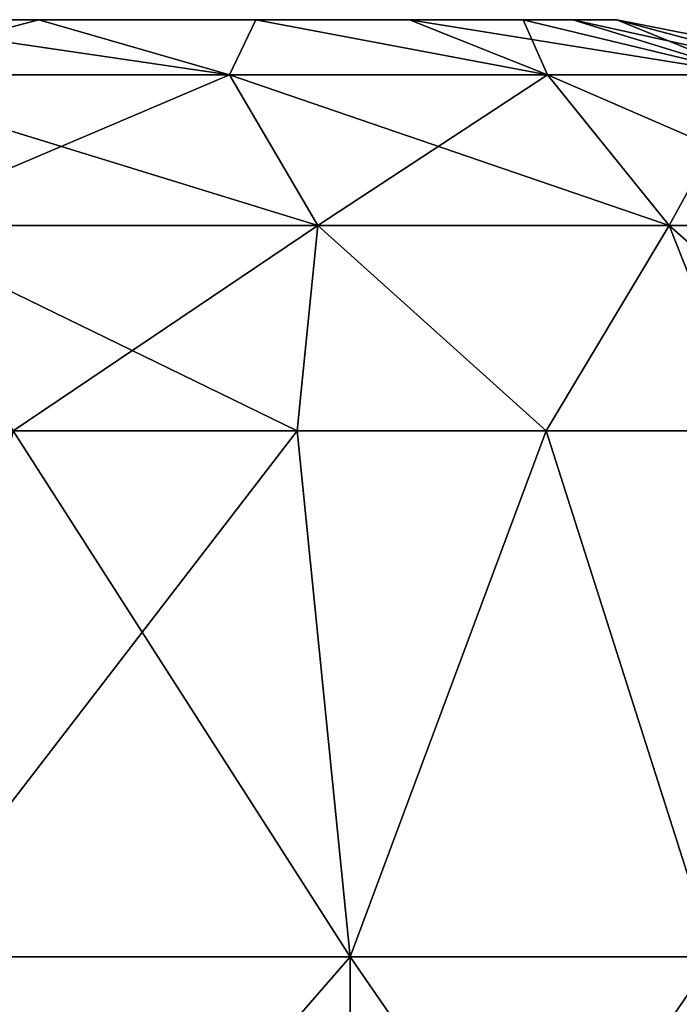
# Model space of a CAD drawing. Header units: inches. Extents: x -4.75 to 4.5, y 0 to 1.88.
# Tile 461 of 462: x 4.34 to 4.45, y 1.73 to 1.88. Entities that reach past the tile are written whole.
import ezdxf

# ---------------------------------------------------------------- set-up
doc = ezdxf.new("R2010")
doc.units = ezdxf.units.IN
doc.header["$LTSCALE"] = 101.851852
doc.header["$MEASUREMENT"] = 0
for name, color, linetype in [('34', 7, 'CONTINUOUS'), ('36', 7, 'CONTINUOUS'), ('37', 7, 'CONTINUOUS'), ('41', 7, 'CONTINUOUS'), ('42', 7, 'CONTINUOUS'), ('43', 7, 'CONTINUOUS')]:
    doc.layers.add(name, color=color, linetype=linetype)

msp = doc.modelspace()

# ---------------------------------------------------------------- linework, layer by layer
at = {"layer": '34', "color": 13, "linetype": 'Continuous', "true_color": 0xd67263}
for points in [[(4.2658, 1.875, -1.10507), (4.2658, 1.875, -1.02613), (4.34588, 1.875, -1.07614), (4.2658, 1.875, -1.10507)], [(4.2658, 1.875, -1.10507), (4.34588, 1.875, -1.07614), (4.34781, 1.875, -1.15884), (4.2658, 1.875, -1.10507)], [(4.2658, 1.875, -1.10507), (4.34781, 1.875, -1.15884), (4.31973, 1.875, -1.17328), (4.2658, 1.875, -1.10507)], [(4.2658, 1.875, -1.02613), (4.2658, 1.875, -0.9472), (4.34588, 1.875, -0.99642), (4.2658, 1.875, -1.02613)], [(4.2658, 1.875, -1.02613), (4.34588, 1.875, -0.99642), (4.34588, 1.875, -1.07614), (4.2658, 1.875, -1.02613)], [(4.2658, 1.875, -0.9472), (4.2658, 1.875, -0.86827), (4.34588, 1.875, -0.91671), (4.2658, 1.875, -0.9472)], [(4.2658, 1.875, -0.9472), (4.34588, 1.875, -0.91671), (4.34588, 1.875, -0.99642), (4.2658, 1.875, -0.9472)], [(4.2658, 1.875, -0.86827), (4.2658, 1.875, -0.78933), (4.34588, 1.875, -0.83699), (4.2658, 1.875, -0.86827)], [(4.2658, 1.875, -0.86827), (4.34588, 1.875, -0.83699), (4.34588, 1.875, -0.91671), (4.2658, 1.875, -0.86827)], [(4.2658, 1.875, -0.78933), (4.2658, 1.875, -0.7104), (4.34588, 1.875, -0.75728), (4.2658, 1.875, -0.78933)], [(4.2658, 1.875, -0.78933), (4.34588, 1.875, -0.75728), (4.34588, 1.875, -0.83699), (4.2658, 1.875, -0.78933)], [(4.2658, 1.875, -0.7104), (4.2658, 1.875, -0.63147), (4.34588, 1.875, -0.67757), (4.2658, 1.875, -0.7104)], [(4.2658, 1.875, -0.7104), (4.34588, 1.875, -0.67757), (4.34588, 1.875, -0.75728), (4.2658, 1.875, -0.7104)], [(4.2658, 1.875, -0.63147), (4.2658, 1.875, -0.55253), (4.34588, 1.875, -0.59785), (4.2658, 1.875, -0.63147)], [(4.2658, 1.875, -0.63147), (4.34588, 1.875, -0.59785), (4.34588, 1.875, -0.67757), (4.2658, 1.875, -0.63147)], [(4.2658, 1.875, -0.55253), (4.2658, 1.875, -0.4736), (4.34588, 1.875, -0.51814), (4.2658, 1.875, -0.55253)], [(4.2658, 1.875, -0.55253), (4.34588, 1.875, -0.51814), (4.34588, 1.875, -0.59785), (4.2658, 1.875, -0.55253)], [(4.2658, 1.875, -0.4736), (4.2658, 1.875, -0.39467), (4.34588, 1.875, -0.43843), (4.2658, 1.875, -0.4736)], [(4.2658, 1.875, -0.4736), (4.34588, 1.875, -0.43843), (4.34588, 1.875, -0.51814), (4.2658, 1.875, -0.4736)], [(4.2658, 1.875, -0.39467), (4.2658, 1.875, -0.31573), (4.34588, 1.875, -0.35871), (4.2658, 1.875, -0.39467)], [(4.2658, 1.875, -0.39467), (4.34588, 1.875, -0.35871), (4.34588, 1.875, -0.43843), (4.2658, 1.875, -0.39467)], [(4.2658, 1.875, -0.31573), (4.2658, 1.875, -0.2368), (4.34588, 1.875, -0.279), (4.2658, 1.875, -0.31573)], [(4.2658, 1.875, -0.31573), (4.34588, 1.875, -0.279), (4.34588, 1.875, -0.35871), (4.2658, 1.875, -0.31573)], [(4.2658, 1.875, -0.2368), (4.2658, 1.875, -0.15787), (4.34588, 1.875, -0.19928), (4.2658, 1.875, -0.2368)], [(4.2658, 1.875, -0.2368), (4.34588, 1.875, -0.19928), (4.34588, 1.875, -0.279), (4.2658, 1.875, -0.2368)], [(4.2658, 1.875, -0.15787), (4.2658, 1.875, -0.07893), (4.34588, 1.875, -0.11957), (4.2658, 1.875, -0.15787)], [(4.2658, 1.875, -0.15787), (4.34588, 1.875, -0.11957), (4.34588, 1.875, -0.19928), (4.2658, 1.875, -0.15787)], [(4.2658, 1.875, -0.07893), (4.2658, 1.875, 0), (4.34588, 1.875, -0.03986), (4.2658, 1.875, -0.07893)], [(4.2658, 1.875, -0.07893), (4.34588, 1.875, -0.03986), (4.34588, 1.875, -0.11957), (4.2658, 1.875, -0.07893)], [(4.2658, 1.875, 0), (4.2658, 1.875, 0.07893), (4.34588, 1.875, 0.03986), (4.2658, 1.875, 0)], [(4.2658, 1.875, 0), (4.34588, 1.875, 0.03986), (4.34588, 1.875, -0.03986), (4.2658, 1.875, 0)], [(4.2658, 1.875, 0.07893), (4.2658, 1.875, 0.15787), (4.34588, 1.875, 0.11957), (4.2658, 1.875, 0.07893)], [(4.2658, 1.875, 0.07893), (4.34588, 1.875, 0.11957), (4.34588, 1.875, 0.03986), (4.2658, 1.875, 0.07893)], [(4.2658, 1.875, 0.15787), (4.2658, 1.875, 0.2368), (4.34588, 1.875, 0.19928), (4.2658, 1.875, 0.15787)], [(4.2658, 1.875, 0.15787), (4.34588, 1.875, 0.19928), (4.34588, 1.875, 0.11957), (4.2658, 1.875, 0.15787)], [(4.2658, 1.875, 0.2368), (4.2658, 1.875, 0.31573), (4.34588, 1.875, 0.279), (4.2658, 1.875, 0.2368)], [(4.2658, 1.875, 0.2368), (4.34588, 1.875, 0.279), (4.34588, 1.875, 0.19928), (4.2658, 1.875, 0.2368)], [(4.2658, 1.875, 0.31573), (4.2658, 1.875, 0.39467), (4.34588, 1.875, 0.35871), (4.2658, 1.875, 0.31573)], [(4.2658, 1.875, 0.31573), (4.34588, 1.875, 0.35871), (4.34588, 1.875, 0.279), (4.2658, 1.875, 0.31573)], [(4.2658, 1.875, 0.39467), (4.2658, 1.875, 0.4736), (4.34588, 1.875, 0.43843), (4.2658, 1.875, 0.39467)], [(4.2658, 1.875, 0.39467), (4.34588, 1.875, 0.43843), (4.34588, 1.875, 0.35871), (4.2658, 1.875, 0.39467)], [(4.2658, 1.875, 0.4736), (4.2658, 1.875, 0.55253), (4.34588, 1.875, 0.51814), (4.2658, 1.875, 0.4736)], [(4.2658, 1.875, 0.4736), (4.34588, 1.875, 0.51814), (4.34588, 1.875, 0.43843), (4.2658, 1.875, 0.4736)], [(4.2658, 1.875, 0.55253), (4.2658, 1.875, 0.63147), (4.34588, 1.875, 0.59785), (4.2658, 1.875, 0.55253)], [(4.2658, 1.875, 0.55253), (4.34588, 1.875, 0.59785), (4.34588, 1.875, 0.51814), (4.2658, 1.875, 0.55253)], [(4.2658, 1.875, 0.63147), (4.2658, 1.875, 0.7104), (4.34588, 1.875, 0.67757), (4.2658, 1.875, 0.63147)], [(4.2658, 1.875, 0.63147), (4.34588, 1.875, 0.67757), (4.34588, 1.875, 0.59785), (4.2658, 1.875, 0.63147)], [(4.2658, 1.875, 0.7104), (4.2658, 1.875, 0.78933), (4.34588, 1.875, 0.75728), (4.2658, 1.875, 0.7104)], [(4.2658, 1.875, 0.7104), (4.34588, 1.875, 0.75728), (4.34588, 1.875, 0.67757), (4.2658, 1.875, 0.7104)], [(4.2658, 1.875, 0.78933), (4.2658, 1.875, 0.86827), (4.34588, 1.875, 0.83699), (4.2658, 1.875, 0.78933)], [(4.2658, 1.875, 0.78933), (4.34588, 1.875, 0.83699), (4.34588, 1.875, 0.75728), (4.2658, 1.875, 0.78933)], [(4.2658, 1.875, 0.86827), (4.2658, 1.875, 0.9472), (4.34588, 1.875, 0.91671), (4.2658, 1.875, 0.86827)], [(4.2658, 1.875, 0.86827), (4.34588, 1.875, 0.91671), (4.34588, 1.875, 0.83699), (4.2658, 1.875, 0.86827)], [(4.2658, 1.875, 0.9472), (4.2658, 1.875, 1.02613), (4.34588, 1.875, 0.99642), (4.2658, 1.875, 0.9472)], [(4.2658, 1.875, 0.9472), (4.34588, 1.875, 0.99642), (4.34588, 1.875, 0.91671), (4.2658, 1.875, 0.9472)], [(4.2658, 1.875, 1.02613), (4.2658, 1.875, 1.10507), (4.34588, 1.875, 1.07614), (4.2658, 1.875, 1.02613)], [(4.2658, 1.875, 1.02613), (4.34588, 1.875, 1.07614), (4.34588, 1.875, 0.99642), (4.2658, 1.875, 1.02613)], [(4.2658, 1.875, 1.10507), (4.26634, 1.875, 1.18662), (4.34781, 1.875, 1.15884), (4.2658, 1.875, 1.10507)], [(4.2658, 1.875, 1.10507), (4.34781, 1.875, 1.15884), (4.34588, 1.875, 1.07614), (4.2658, 1.875, 1.10507)], [(4.34781, 1.875, 1.15884), (4.26634, 1.875, 1.18662), (4.31973, 1.875, 1.17328), (4.34781, 1.875, 1.15884)], [(4.42903, 1.875, 1.04953), (4.42596, 1.875, 0.97129), (4.34588, 1.875, 0.99642), (4.42903, 1.875, 1.04953)], [(4.42148, 1.875, 1.07153), (4.42903, 1.875, 1.04953), (4.34588, 1.875, 1.07614), (4.42148, 1.875, 1.07153)], [(4.34588, 1.875, 1.07614), (4.42903, 1.875, 1.04953), (4.34588, 1.875, 0.99642), (4.34588, 1.875, 1.07614)], [(4.42596, 1.875, 0.97129), (4.42596, 1.875, 0.89359), (4.34588, 1.875, 0.91671), (4.42596, 1.875, 0.97129)], [(4.34588, 1.875, 0.99642), (4.42596, 1.875, 0.97129), (4.34588, 1.875, 0.91671), (4.34588, 1.875, 0.99642)], [(4.42596, 1.875, 0.89359), (4.42596, 1.875, 0.81588), (4.34588, 1.875, 0.83699), (4.42596, 1.875, 0.89359)], [(4.34588, 1.875, 0.91671), (4.42596, 1.875, 0.89359), (4.34588, 1.875, 0.83699), (4.34588, 1.875, 0.91671)], [(4.42596, 1.875, 0.81588), (4.42596, 1.875, 0.73818), (4.34588, 1.875, 0.75728), (4.42596, 1.875, 0.81588)], [(4.34588, 1.875, 0.83699), (4.42596, 1.875, 0.81588), (4.34588, 1.875, 0.75728), (4.34588, 1.875, 0.83699)], [(4.42596, 1.875, 0.73818), (4.42596, 1.875, 0.66048), (4.34588, 1.875, 0.67757), (4.42596, 1.875, 0.73818)], [(4.34588, 1.875, 0.75728), (4.42596, 1.875, 0.73818), (4.34588, 1.875, 0.67757), (4.34588, 1.875, 0.75728)], [(4.42596, 1.875, 0.66048), (4.42596, 1.875, 0.58277), (4.34588, 1.875, 0.59785), (4.42596, 1.875, 0.66048)], [(4.34588, 1.875, 0.67757), (4.42596, 1.875, 0.66048), (4.34588, 1.875, 0.59785), (4.34588, 1.875, 0.67757)], [(4.42596, 1.875, 0.58277), (4.42596, 1.875, 0.50507), (4.34588, 1.875, 0.51814), (4.42596, 1.875, 0.58277)], [(4.34588, 1.875, 0.59785), (4.42596, 1.875, 0.58277), (4.34588, 1.875, 0.51814), (4.34588, 1.875, 0.59785)], [(4.42596, 1.875, 0.50507), (4.42596, 1.875, 0.42737), (4.34588, 1.875, 0.43843), (4.42596, 1.875, 0.50507)], [(4.34588, 1.875, 0.51814), (4.42596, 1.875, 0.50507), (4.34588, 1.875, 0.43843), (4.34588, 1.875, 0.51814)], [(4.42596, 1.875, 0.42737), (4.42596, 1.875, 0.34966), (4.34588, 1.875, 0.35871), (4.42596, 1.875, 0.42737)], [(4.34588, 1.875, 0.43843), (4.42596, 1.875, 0.42737), (4.34588, 1.875, 0.35871), (4.34588, 1.875, 0.43843)], [(4.42596, 1.875, 0.34966), (4.42596, 1.875, 0.27196), (4.34588, 1.875, 0.279), (4.42596, 1.875, 0.34966)], [(4.34588, 1.875, 0.35871), (4.42596, 1.875, 0.34966), (4.34588, 1.875, 0.279), (4.34588, 1.875, 0.35871)], [(4.42596, 1.875, 0.27196), (4.42596, 1.875, 0.19426), (4.34588, 1.875, 0.19928), (4.42596, 1.875, 0.27196)], [(4.34588, 1.875, 0.279), (4.42596, 1.875, 0.27196), (4.34588, 1.875, 0.19928), (4.34588, 1.875, 0.279)], [(4.42596, 1.875, 0.19426), (4.42596, 1.875, 0.11655), (4.34588, 1.875, 0.11957), (4.42596, 1.875, 0.19426)], [(4.34588, 1.875, 0.19928), (4.42596, 1.875, 0.19426), (4.34588, 1.875, 0.11957), (4.34588, 1.875, 0.19928)], [(4.42596, 1.875, 0.11655), (4.42596, 1.875, 0.03885), (4.34588, 1.875, 0.03986), (4.42596, 1.875, 0.11655)], [(4.34588, 1.875, 0.11957), (4.42596, 1.875, 0.11655), (4.34588, 1.875, 0.03986), (4.34588, 1.875, 0.11957)], [(4.42596, 1.875, 0.03885), (4.42596, 1.875, -0.03885), (4.34588, 1.875, 0.03986), (4.42596, 1.875, 0.03885)], [(4.42596, 1.875, -0.03885), (4.42596, 1.875, -0.11656), (4.34588, 1.875, -0.03986), (4.42596, 1.875, -0.03885)], [(4.34588, 1.875, 0.03986), (4.42596, 1.875, -0.03885), (4.34588, 1.875, -0.03986), (4.34588, 1.875, 0.03986)], [(4.42596, 1.875, -0.11656), (4.42596, 1.875, -0.19426), (4.34588, 1.875, -0.11957), (4.42596, 1.875, -0.11656)], [(4.34588, 1.875, -0.03986), (4.42596, 1.875, -0.11656), (4.34588, 1.875, -0.11957), (4.34588, 1.875, -0.03986)], [(4.42596, 1.875, -0.19426), (4.42596, 1.875, -0.27196), (4.34588, 1.875, -0.19928), (4.42596, 1.875, -0.19426)], [(4.34588, 1.875, -0.11957), (4.42596, 1.875, -0.19426), (4.34588, 1.875, -0.19928), (4.34588, 1.875, -0.11957)], [(4.42596, 1.875, -0.27196), (4.42596, 1.875, -0.34966), (4.34588, 1.875, -0.279), (4.42596, 1.875, -0.27196)], [(4.34588, 1.875, -0.19928), (4.42596, 1.875, -0.27196), (4.34588, 1.875, -0.279), (4.34588, 1.875, -0.19928)], [(4.42596, 1.875, -0.34966), (4.42596, 1.875, -0.42737), (4.34588, 1.875, -0.35871), (4.42596, 1.875, -0.34966)], [(4.34588, 1.875, -0.279), (4.42596, 1.875, -0.34966), (4.34588, 1.875, -0.35871), (4.34588, 1.875, -0.279)], [(4.42596, 1.875, -0.42737), (4.42596, 1.875, -0.50507), (4.34588, 1.875, -0.43843), (4.42596, 1.875, -0.42737)], [(4.34588, 1.875, -0.35871), (4.42596, 1.875, -0.42737), (4.34588, 1.875, -0.43843), (4.34588, 1.875, -0.35871)], [(4.42596, 1.875, -0.50507), (4.42596, 1.875, -0.58277), (4.34588, 1.875, -0.51814), (4.42596, 1.875, -0.50507)], [(4.34588, 1.875, -0.43843), (4.42596, 1.875, -0.50507), (4.34588, 1.875, -0.51814), (4.34588, 1.875, -0.43843)], [(4.42596, 1.875, -0.58277), (4.42596, 1.875, -0.66048), (4.34588, 1.875, -0.59785), (4.42596, 1.875, -0.58277)], [(4.34588, 1.875, -0.51814), (4.42596, 1.875, -0.58277), (4.34588, 1.875, -0.59785), (4.34588, 1.875, -0.51814)], [(4.42596, 1.875, -0.66048), (4.42596, 1.875, -0.73818), (4.34588, 1.875, -0.67757), (4.42596, 1.875, -0.66048)], [(4.34588, 1.875, -0.59785), (4.42596, 1.875, -0.66048), (4.34588, 1.875, -0.67757), (4.34588, 1.875, -0.59785)], [(4.42596, 1.875, -0.73818), (4.42596, 1.875, -0.81588), (4.34588, 1.875, -0.75728), (4.42596, 1.875, -0.73818)], [(4.34588, 1.875, -0.67757), (4.42596, 1.875, -0.73818), (4.34588, 1.875, -0.75728), (4.34588, 1.875, -0.67757)], [(4.42596, 1.875, -0.81588), (4.42596, 1.875, -0.89359), (4.34588, 1.875, -0.83699), (4.42596, 1.875, -0.81588)], [(4.34588, 1.875, -0.75728), (4.42596, 1.875, -0.81588), (4.34588, 1.875, -0.83699), (4.34588, 1.875, -0.75728)], [(4.42596, 1.875, -0.89359), (4.42596, 1.875, -0.97129), (4.34588, 1.875, -0.91671), (4.42596, 1.875, -0.89359)], [(4.34588, 1.875, -0.83699), (4.42596, 1.875, -0.89359), (4.34588, 1.875, -0.91671), (4.34588, 1.875, -0.83699)], [(4.42596, 1.875, -0.97129), (4.42903, 1.875, -1.04953), (4.34588, 1.875, -0.99642), (4.42596, 1.875, -0.97129)], [(4.34588, 1.875, -0.91671), (4.42596, 1.875, -0.97129), (4.34588, 1.875, -0.99642), (4.34588, 1.875, -0.91671)], [(4.42903, 1.875, -1.04953), (4.42148, 1.875, -1.07153), (4.34588, 1.875, -0.99642), (4.42903, 1.875, -1.04953)], [(4.34588, 1.875, -0.99642), (4.42148, 1.875, -1.07153), (4.34588, 1.875, -1.07614), (4.34588, 1.875, -0.99642)], [(4.34588, 1.875, -1.07614), (4.42148, 1.875, -1.07153), (4.40416, 1.875, -1.10405), (4.34588, 1.875, -1.07614)], [(4.40416, 1.875, 1.10405), (4.42148, 1.875, 1.07153), (4.34588, 1.875, 1.07614), (4.40416, 1.875, 1.10405)], [(4.34781, 1.875, 1.15884), (4.40416, 1.875, 1.10405), (4.34588, 1.875, 1.07614), (4.34781, 1.875, 1.15884)], [(4.34781, 1.875, -1.15884), (4.34588, 1.875, -1.07614), (4.38078, 1.875, -1.13258), (4.34781, 1.875, -1.15884)], [(4.38078, 1.875, -1.13258), (4.34588, 1.875, -1.07614), (4.40416, 1.875, -1.10405), (4.38078, 1.875, -1.13258)], [(4.38078, 1.875, 1.13258), (4.40416, 1.875, 1.10405), (4.34781, 1.875, 1.15884), (4.38078, 1.875, 1.13258)], [(4.4357, 1.875, -0.92184), (4.4357, 1.875, -1), (4.42596, 1.875, -0.97129), (4.4357, 1.875, -0.92184)], [(4.42596, 1.875, -0.97129), (4.4357, 1.875, -1), (4.42903, 1.875, -1.04953), (4.42596, 1.875, -0.97129)], [(4.42596, 1.875, -0.89359), (4.4357, 1.875, -0.92184), (4.42596, 1.875, -0.97129), (4.42596, 1.875, -0.89359)], [(4.4357, 1.875, -0.84176), (4.4357, 1.875, -0.92184), (4.42596, 1.875, -0.89359), (4.4357, 1.875, -0.84176)], [(4.42596, 1.875, -0.81588), (4.4357, 1.875, -0.84176), (4.42596, 1.875, -0.89359), (4.42596, 1.875, -0.81588)], [(4.4357, 1.875, -0.76168), (4.4357, 1.875, -0.84176), (4.42596, 1.875, -0.81588), (4.4357, 1.875, -0.76168)], [(4.42596, 1.875, -0.73818), (4.4357, 1.875, -0.76168), (4.42596, 1.875, -0.81588), (4.42596, 1.875, -0.73818)], [(4.4357, 1.875, -0.6816), (4.4357, 1.875, -0.76168), (4.42596, 1.875, -0.73818), (4.4357, 1.875, -0.6816)], [(4.42596, 1.875, -0.66048), (4.4357, 1.875, -0.6816), (4.42596, 1.875, -0.73818), (4.42596, 1.875, -0.66048)], [(4.4357, 1.875, -0.60152), (4.4357, 1.875, -0.6816), (4.42596, 1.875, -0.66048), (4.4357, 1.875, -0.60152)], [(4.42596, 1.875, -0.58277), (4.4357, 1.875, -0.60152), (4.42596, 1.875, -0.66048), (4.42596, 1.875, -0.58277)], [(4.4357, 1.875, -0.52144), (4.4357, 1.875, -0.60152), (4.42596, 1.875, -0.58277), (4.4357, 1.875, -0.52144)], [(4.42596, 1.875, -0.50507), (4.4357, 1.875, -0.52144), (4.42596, 1.875, -0.58277), (4.42596, 1.875, -0.50507)], [(4.4357, 1.875, -0.44136), (4.4357, 1.875, -0.52144), (4.42596, 1.875, -0.50507), (4.4357, 1.875, -0.44136)], [(4.42596, 1.875, -0.42737), (4.4357, 1.875, -0.44136), (4.42596, 1.875, -0.50507), (4.42596, 1.875, -0.42737)], [(4.4357, 1.875, -0.36128), (4.4357, 1.875, -0.44136), (4.42596, 1.875, -0.42737), (4.4357, 1.875, -0.36128)], [(4.42596, 1.875, -0.34966), (4.4357, 1.875, -0.36128), (4.42596, 1.875, -0.42737), (4.42596, 1.875, -0.34966)], [(4.4357, 1.875, -0.2812), (4.4357, 1.875, -0.36128), (4.42596, 1.875, -0.34966), (4.4357, 1.875, -0.2812)], [(4.42596, 1.875, -0.27196), (4.4357, 1.875, -0.2812), (4.42596, 1.875, -0.34966), (4.42596, 1.875, -0.27196)], [(4.4357, 1.875, -0.20112), (4.4357, 1.875, -0.2812), (4.42596, 1.875, -0.27196), (4.4357, 1.875, -0.20112)], [(4.42596, 1.875, -0.19426), (4.4357, 1.875, -0.20112), (4.42596, 1.875, -0.27196), (4.42596, 1.875, -0.19426)], [(4.4357, 1.875, -0.12104), (4.4357, 1.875, -0.20112), (4.42596, 1.875, -0.19426), (4.4357, 1.875, -0.12104)], [(4.42596, 1.875, -0.11656), (4.4357, 1.875, -0.12104), (4.42596, 1.875, -0.19426), (4.42596, 1.875, -0.11656)], [(4.4357, 1.875, -0.04096), (4.4357, 1.875, -0.12104), (4.42596, 1.875, -0.11656), (4.4357, 1.875, -0.04096)], [(4.42596, 1.875, -0.03885), (4.4357, 1.875, -0.04096), (4.42596, 1.875, -0.11656), (4.42596, 1.875, -0.03885)], [(4.4357, 1.875, 0.03912), (4.4357, 1.875, -0.04096), (4.42596, 1.875, 0.03885), (4.4357, 1.875, 0.03912)], [(4.42596, 1.875, 0.03885), (4.4357, 1.875, -0.04096), (4.42596, 1.875, -0.03885), (4.42596, 1.875, 0.03885)], [(4.42596, 1.875, 0.11655), (4.4357, 1.875, 0.03912), (4.42596, 1.875, 0.03885), (4.42596, 1.875, 0.11655)], [(4.4357, 1.875, 0.1192), (4.4357, 1.875, 0.03912), (4.42596, 1.875, 0.11655), (4.4357, 1.875, 0.1192)], [(4.42596, 1.875, 0.19426), (4.4357, 1.875, 0.1192), (4.42596, 1.875, 0.11655), (4.42596, 1.875, 0.19426)], [(4.4357, 1.875, 0.19928), (4.4357, 1.875, 0.1192), (4.42596, 1.875, 0.19426), (4.4357, 1.875, 0.19928)], [(4.4357, 1.875, 0.27936), (4.4357, 1.875, 0.19928), (4.42596, 1.875, 0.27196), (4.4357, 1.875, 0.27936)], [(4.42596, 1.875, 0.27196), (4.4357, 1.875, 0.19928), (4.42596, 1.875, 0.19426), (4.42596, 1.875, 0.27196)], [(4.4357, 1.875, 0.35944), (4.4357, 1.875, 0.27936), (4.42596, 1.875, 0.34966), (4.4357, 1.875, 0.35944)], [(4.42596, 1.875, 0.34966), (4.4357, 1.875, 0.27936), (4.42596, 1.875, 0.27196), (4.42596, 1.875, 0.34966)], [(4.4357, 1.875, 0.43952), (4.4357, 1.875, 0.35944), (4.42596, 1.875, 0.42737), (4.4357, 1.875, 0.43952)], [(4.42596, 1.875, 0.42737), (4.4357, 1.875, 0.35944), (4.42596, 1.875, 0.34966), (4.42596, 1.875, 0.42737)], [(4.4357, 1.875, 0.5196), (4.4357, 1.875, 0.43952), (4.42596, 1.875, 0.50507), (4.4357, 1.875, 0.5196)], [(4.42596, 1.875, 0.50507), (4.4357, 1.875, 0.43952), (4.42596, 1.875, 0.42737), (4.42596, 1.875, 0.50507)], [(4.4357, 1.875, 0.59968), (4.4357, 1.875, 0.5196), (4.42596, 1.875, 0.58277), (4.4357, 1.875, 0.59968)], [(4.42596, 1.875, 0.58277), (4.4357, 1.875, 0.5196), (4.42596, 1.875, 0.50507), (4.42596, 1.875, 0.58277)], [(4.4357, 1.875, 0.67976), (4.4357, 1.875, 0.59968), (4.42596, 1.875, 0.66048), (4.4357, 1.875, 0.67976)], [(4.42596, 1.875, 0.66048), (4.4357, 1.875, 0.59968), (4.42596, 1.875, 0.58277), (4.42596, 1.875, 0.66048)], [(4.4357, 1.875, 0.75984), (4.4357, 1.875, 0.67976), (4.42596, 1.875, 0.73818), (4.4357, 1.875, 0.75984)], [(4.42596, 1.875, 0.73818), (4.4357, 1.875, 0.67976), (4.42596, 1.875, 0.66048), (4.42596, 1.875, 0.73818)], [(4.4357, 1.875, 0.83992), (4.4357, 1.875, 0.75984), (4.42596, 1.875, 0.81588), (4.4357, 1.875, 0.83992)], [(4.42596, 1.875, 0.81588), (4.4357, 1.875, 0.75984), (4.42596, 1.875, 0.73818), (4.42596, 1.875, 0.81588)], [(4.4357, 1.875, 0.92), (4.4357, 1.875, 0.83992), (4.42596, 1.875, 0.89359), (4.4357, 1.875, 0.92)], [(4.42596, 1.875, 0.89359), (4.4357, 1.875, 0.83992), (4.42596, 1.875, 0.81588), (4.42596, 1.875, 0.89359)], [(4.4357, 1.875, 1), (4.4357, 1.875, 0.92), (4.42596, 1.875, 0.97129), (4.4357, 1.875, 1)], [(4.42596, 1.875, 0.97129), (4.4357, 1.875, 0.92), (4.42596, 1.875, 0.89359), (4.42596, 1.875, 0.97129)], [(4.42903, 1.875, 1.04953), (4.4357, 1.875, 1), (4.42596, 1.875, 0.97129), (4.42903, 1.875, 1.04953)]]:
    msp.add_3dface(points, dxfattribs=at)
at = {"layer": '36', "color": 13, "linetype": 'Continuous', "true_color": 0xd67263}
for points in [[(4.39514, 1.7325, 1.20225), (4.34387, 1.8125, 1.23097), (4.32545, 1.7325, 1.23776), (4.39514, 1.7325, 1.20225)], [(4.38709, 1.8125, 1.20787), (4.34387, 1.8125, 1.23097), (4.39514, 1.7325, 1.20225), (4.38709, 1.8125, 1.20787)], [(4.42497, 1.8125, 1.17678), (4.38709, 1.8125, 1.20787), (4.39514, 1.7325, 1.20225), (4.42497, 1.8125, 1.17678)], [(4.45045, 1.7325, 1.14695), (4.42497, 1.8125, 1.17678), (4.39514, 1.7325, 1.20225), (4.45045, 1.7325, 1.14695)], [(4.45606, 1.8125, 1.13889), (4.42497, 1.8125, 1.17678), (4.45045, 1.7325, 1.14695), (4.45606, 1.8125, 1.13889)], [(4.39514, 1.7325, 1.20225), (4.32545, 1.7325, 1.23776), (4.39514, 1.65242, 1.20225), (4.39514, 1.7325, 1.20225)], [(4.39514, 1.65242, 1.20225), (4.32545, 1.7325, 1.23776), (4.32545, 1.65242, 1.23776), (4.39514, 1.65242, 1.20225)], [(4.45045, 1.7325, 1.14695), (4.39514, 1.7325, 1.20225), (4.45045, 1.65242, 1.14695), (4.45045, 1.7325, 1.14695)], [(4.45045, 1.65242, 1.14695), (4.39514, 1.7325, 1.20225), (4.39514, 1.65242, 1.20225), (4.45045, 1.65242, 1.14695)]]:
    msp.add_3dface(points, dxfattribs=at)
at = {"layer": '37', "color": 13, "linetype": 'Continuous', "true_color": 0xd67263}
for points in [[(4.34387, 1.8125, -1.23097), (4.38709, 1.8125, -1.20787), (4.32545, 1.7325, -1.23776), (4.34387, 1.8125, -1.23097)], [(4.32545, 1.7325, -1.23776), (4.38709, 1.8125, -1.20787), (4.39514, 1.7325, -1.20225), (4.32545, 1.7325, -1.23776)], [(4.38709, 1.8125, -1.20787), (4.42497, 1.8125, -1.17678), (4.39514, 1.7325, -1.20225), (4.38709, 1.8125, -1.20787)], [(4.39514, 1.7325, -1.20225), (4.42497, 1.8125, -1.17678), (4.45045, 1.7325, -1.14695), (4.39514, 1.7325, -1.20225)], [(4.42497, 1.8125, -1.17678), (4.45606, 1.8125, -1.13889), (4.45045, 1.7325, -1.14695), (4.42497, 1.8125, -1.17678)], [(4.32545, 1.7325, -1.23776), (4.39514, 1.7325, -1.20225), (4.32545, 1.65242, -1.23776), (4.32545, 1.7325, -1.23776)], [(4.32545, 1.65242, -1.23776), (4.39514, 1.7325, -1.20225), (4.39514, 1.65242, -1.20225), (4.32545, 1.65242, -1.23776)], [(4.39514, 1.7325, -1.20225), (4.45045, 1.7325, -1.14695), (4.39514, 1.65242, -1.20225), (4.39514, 1.7325, -1.20225)], [(4.39514, 1.65242, -1.20225), (4.45045, 1.7325, -1.14695), (4.45045, 1.65242, -1.14695), (4.39514, 1.65242, -1.20225)]]:
    msp.add_3dface(points, dxfattribs=at)
at = {"layer": '41', "color": 13, "linetype": 'Continuous', "true_color": 0xd67263}
for points in [[(4.37677, 1.86663, 1.17697), (4.31973, 1.875, 1.17328), (4.31579, 1.86663, 1.20804), (4.37677, 1.86663, 1.17697)], [(4.34781, 1.875, 1.15884), (4.31973, 1.875, 1.17328), (4.37677, 1.86663, 1.17697), (4.34781, 1.875, 1.15884)], [(4.38078, 1.875, 1.13258), (4.34781, 1.875, 1.15884), (4.37677, 1.86663, 1.17697), (4.38078, 1.875, 1.13258)], [(4.42517, 1.86663, 1.12858), (4.38078, 1.875, 1.13258), (4.37677, 1.86663, 1.17697), (4.42517, 1.86663, 1.12858)], [(4.40416, 1.875, 1.10405), (4.38078, 1.875, 1.13258), (4.42517, 1.86663, 1.12858), (4.40416, 1.875, 1.10405)], [(4.42148, 1.875, 1.07153), (4.40416, 1.875, 1.10405), (4.45624, 1.86663, 1.0676), (4.42148, 1.875, 1.07153)], [(4.45624, 1.86663, 1.0676), (4.40416, 1.875, 1.10405), (4.42517, 1.86663, 1.12858), (4.45624, 1.86663, 1.0676)], [(4.42903, 1.875, 1.04953), (4.42148, 1.875, 1.07153), (4.45624, 1.86663, 1.0676), (4.42903, 1.875, 1.04953)], [(4.4357, 1.875, 1), (4.42903, 1.875, 1.04953), (4.46695, 1.86663, 1), (4.4357, 1.875, 1)], [(4.46695, 1.86663, 1), (4.42903, 1.875, 1.04953), (4.45624, 1.86663, 1.0676), (4.46695, 1.86663, 1)], [(4.37677, 1.86663, 1.17697), (4.31579, 1.86663, 1.20804), (4.39023, 1.84372, 1.19549), (4.37677, 1.86663, 1.17697)], [(4.39023, 1.84372, 1.19549), (4.31579, 1.86663, 1.20804), (4.32287, 1.84372, 1.22982), (4.39023, 1.84372, 1.19549)], [(4.42517, 1.86663, 1.12858), (4.37677, 1.86663, 1.17697), (4.44369, 1.84372, 1.14203), (4.42517, 1.86663, 1.12858)], [(4.44369, 1.84372, 1.14203), (4.37677, 1.86663, 1.17697), (4.39023, 1.84372, 1.19549), (4.44369, 1.84372, 1.14203)], [(4.45624, 1.86663, 1.0676), (4.42517, 1.86663, 1.12858), (4.47801, 1.84372, 1.07467), (4.45624, 1.86663, 1.0676)], [(4.47801, 1.84372, 1.07467), (4.42517, 1.86663, 1.12858), (4.44369, 1.84372, 1.14203), (4.47801, 1.84372, 1.07467)], [(4.34387, 1.8125, 1.23097), (4.38709, 1.8125, 1.20787), (4.32287, 1.84372, 1.22982), (4.34387, 1.8125, 1.23097)], [(4.38709, 1.8125, 1.20787), (4.39023, 1.84372, 1.19549), (4.32287, 1.84372, 1.22982), (4.38709, 1.8125, 1.20787)], [(4.38709, 1.8125, 1.20787), (4.42497, 1.8125, 1.17678), (4.39023, 1.84372, 1.19549), (4.38709, 1.8125, 1.20787)], [(4.42497, 1.8125, 1.17678), (4.44369, 1.84372, 1.14203), (4.39023, 1.84372, 1.19549), (4.42497, 1.8125, 1.17678)], [(4.42497, 1.8125, 1.17678), (4.45606, 1.8125, 1.13889), (4.44369, 1.84372, 1.14203), (4.42497, 1.8125, 1.17678)], [(4.45606, 1.8125, 1.13889), (4.47917, 1.8125, 1.09567), (4.44369, 1.84372, 1.14203), (4.45606, 1.8125, 1.13889)], [(4.47917, 1.8125, 1.09567), (4.47801, 1.84372, 1.07467), (4.44369, 1.84372, 1.14203), (4.47917, 1.8125, 1.09567)]]:
    msp.add_3dface(points, dxfattribs=at)
at = {"layer": '42', "color": 13, "linetype": 'Continuous', "true_color": 0xd67263}
for points in [[(4.4357, 1.875, -1), (4.4357, 1.875, -0.92184), (4.45961, 1.87024, -0.92184), (4.4357, 1.875, -1)], [(4.4357, 1.875, -1), (4.45961, 1.87024, -0.92184), (4.45961, 1.87024, -1), (4.4357, 1.875, -1)], [(4.4357, 1.875, -0.92184), (4.45961, 1.87024, -0.84176), (4.45961, 1.87024, -0.92184), (4.4357, 1.875, -0.92184)], [(4.4357, 1.875, -0.92184), (4.4357, 1.875, -0.84176), (4.45961, 1.87024, -0.84176), (4.4357, 1.875, -0.92184)], [(4.4357, 1.875, -0.84176), (4.45961, 1.87024, -0.76168), (4.45961, 1.87024, -0.84176), (4.4357, 1.875, -0.84176)], [(4.4357, 1.875, -0.84176), (4.4357, 1.875, -0.76168), (4.45961, 1.87024, -0.76168), (4.4357, 1.875, -0.84176)], [(4.4357, 1.875, -0.76168), (4.45961, 1.87024, -0.6816), (4.45961, 1.87024, -0.76168), (4.4357, 1.875, -0.76168)], [(4.4357, 1.875, -0.76168), (4.4357, 1.875, -0.6816), (4.45961, 1.87024, -0.6816), (4.4357, 1.875, -0.76168)], [(4.4357, 1.875, -0.6816), (4.45961, 1.87024, -0.60152), (4.45961, 1.87024, -0.6816), (4.4357, 1.875, -0.6816)], [(4.4357, 1.875, -0.6816), (4.4357, 1.875, -0.60152), (4.45961, 1.87024, -0.60152), (4.4357, 1.875, -0.6816)], [(4.4357, 1.875, -0.60152), (4.45961, 1.87024, -0.52144), (4.45961, 1.87024, -0.60152), (4.4357, 1.875, -0.60152)], [(4.4357, 1.875, -0.60152), (4.4357, 1.875, -0.52144), (4.45961, 1.87024, -0.52144), (4.4357, 1.875, -0.60152)], [(4.4357, 1.875, -0.52144), (4.45961, 1.87024, -0.44136), (4.45961, 1.87024, -0.52144), (4.4357, 1.875, -0.52144)], [(4.4357, 1.875, -0.52144), (4.4357, 1.875, -0.44136), (4.45961, 1.87024, -0.44136), (4.4357, 1.875, -0.52144)], [(4.4357, 1.875, -0.44136), (4.45961, 1.87024, -0.36128), (4.45961, 1.87024, -0.44136), (4.4357, 1.875, -0.44136)], [(4.4357, 1.875, -0.44136), (4.4357, 1.875, -0.36128), (4.45961, 1.87024, -0.36128), (4.4357, 1.875, -0.44136)], [(4.4357, 1.875, -0.36128), (4.45961, 1.87024, -0.2812), (4.45961, 1.87024, -0.36128), (4.4357, 1.875, -0.36128)], [(4.4357, 1.875, -0.36128), (4.4357, 1.875, -0.2812), (4.45961, 1.87024, -0.2812), (4.4357, 1.875, -0.36128)], [(4.4357, 1.875, -0.2812), (4.45961, 1.87024, -0.20112), (4.45961, 1.87024, -0.2812), (4.4357, 1.875, -0.2812)], [(4.4357, 1.875, -0.2812), (4.4357, 1.875, -0.20112), (4.45961, 1.87024, -0.20112), (4.4357, 1.875, -0.2812)], [(4.4357, 1.875, -0.20112), (4.45961, 1.87024, -0.12104), (4.45961, 1.87024, -0.20112), (4.4357, 1.875, -0.20112)], [(4.4357, 1.875, -0.20112), (4.4357, 1.875, -0.12104), (4.45961, 1.87024, -0.12104), (4.4357, 1.875, -0.20112)], [(4.4357, 1.875, -0.12104), (4.45961, 1.87024, -0.04096), (4.45961, 1.87024, -0.12104), (4.4357, 1.875, -0.12104)], [(4.4357, 1.875, -0.12104), (4.4357, 1.875, -0.04096), (4.45961, 1.87024, -0.04096), (4.4357, 1.875, -0.12104)], [(4.4357, 1.875, -0.04096), (4.45961, 1.87024, 0.03912), (4.45961, 1.87024, -0.04096), (4.4357, 1.875, -0.04096)], [(4.4357, 1.875, -0.04096), (4.4357, 1.875, 0.03912), (4.45961, 1.87024, 0.03912), (4.4357, 1.875, -0.04096)], [(4.4357, 1.875, 0.03912), (4.45961, 1.87024, 0.1192), (4.45961, 1.87024, 0.03912), (4.4357, 1.875, 0.03912)], [(4.4357, 1.875, 0.03912), (4.4357, 1.875, 0.1192), (4.45961, 1.87024, 0.1192), (4.4357, 1.875, 0.03912)], [(4.4357, 1.875, 0.1192), (4.45961, 1.87024, 0.19928), (4.45961, 1.87024, 0.1192), (4.4357, 1.875, 0.1192)], [(4.4357, 1.875, 0.1192), (4.4357, 1.875, 0.19928), (4.45961, 1.87024, 0.19928), (4.4357, 1.875, 0.1192)], [(4.4357, 1.875, 0.19928), (4.4357, 1.875, 0.27936), (4.45961, 1.87024, 0.27936), (4.4357, 1.875, 0.19928)], [(4.4357, 1.875, 0.19928), (4.45961, 1.87024, 0.27936), (4.45961, 1.87024, 0.19928), (4.4357, 1.875, 0.19928)], [(4.4357, 1.875, 0.27936), (4.4357, 1.875, 0.35944), (4.45961, 1.87024, 0.35944), (4.4357, 1.875, 0.27936)], [(4.4357, 1.875, 0.27936), (4.45961, 1.87024, 0.35944), (4.45961, 1.87024, 0.27936), (4.4357, 1.875, 0.27936)], [(4.4357, 1.875, 0.35944), (4.4357, 1.875, 0.43952), (4.45961, 1.87024, 0.43952), (4.4357, 1.875, 0.35944)], [(4.4357, 1.875, 0.35944), (4.45961, 1.87024, 0.43952), (4.45961, 1.87024, 0.35944), (4.4357, 1.875, 0.35944)], [(4.4357, 1.875, 0.43952), (4.4357, 1.875, 0.5196), (4.45961, 1.87024, 0.5196), (4.4357, 1.875, 0.43952)], [(4.4357, 1.875, 0.43952), (4.45961, 1.87024, 0.5196), (4.45961, 1.87024, 0.43952), (4.4357, 1.875, 0.43952)], [(4.4357, 1.875, 0.5196), (4.4357, 1.875, 0.59968), (4.45961, 1.87024, 0.59968), (4.4357, 1.875, 0.5196)], [(4.4357, 1.875, 0.5196), (4.45961, 1.87024, 0.59968), (4.45961, 1.87024, 0.5196), (4.4357, 1.875, 0.5196)], [(4.4357, 1.875, 0.59968), (4.4357, 1.875, 0.67976), (4.45961, 1.87024, 0.67976), (4.4357, 1.875, 0.59968)], [(4.4357, 1.875, 0.59968), (4.45961, 1.87024, 0.67976), (4.45961, 1.87024, 0.59968), (4.4357, 1.875, 0.59968)], [(4.4357, 1.875, 0.67976), (4.4357, 1.875, 0.75984), (4.45961, 1.87024, 0.75984), (4.4357, 1.875, 0.67976)], [(4.4357, 1.875, 0.67976), (4.45961, 1.87024, 0.75984), (4.45961, 1.87024, 0.67976), (4.4357, 1.875, 0.67976)], [(4.4357, 1.875, 0.75984), (4.4357, 1.875, 0.83992), (4.45961, 1.87024, 0.83992), (4.4357, 1.875, 0.75984)], [(4.4357, 1.875, 0.75984), (4.45961, 1.87024, 0.83992), (4.45961, 1.87024, 0.75984), (4.4357, 1.875, 0.75984)], [(4.4357, 1.875, 0.83992), (4.4357, 1.875, 0.92), (4.45961, 1.87024, 0.92), (4.4357, 1.875, 0.83992)], [(4.4357, 1.875, 0.83992), (4.45961, 1.87024, 0.92), (4.45961, 1.87024, 0.83992), (4.4357, 1.875, 0.83992)], [(4.4357, 1.875, 0.92), (4.4357, 1.875, 1), (4.46695, 1.86663, 1), (4.4357, 1.875, 0.92)], [(4.4357, 1.875, 0.92), (4.46695, 1.86663, 1), (4.45961, 1.87024, 0.92), (4.4357, 1.875, 0.92)]]:
    msp.add_3dface(points, dxfattribs=at)
at = {"layer": '43', "color": 13, "linetype": 'Continuous', "true_color": 0xd67263}
for points in [[(4.31973, 1.875, -1.17328), (4.34781, 1.875, -1.15884), (4.31579, 1.86663, -1.20804), (4.31973, 1.875, -1.17328)], [(4.31579, 1.86663, -1.20804), (4.34781, 1.875, -1.15884), (4.37677, 1.86663, -1.17697), (4.31579, 1.86663, -1.20804)], [(4.34781, 1.875, -1.15884), (4.38078, 1.875, -1.13258), (4.37677, 1.86663, -1.17697), (4.34781, 1.875, -1.15884)], [(4.37677, 1.86663, -1.17697), (4.38078, 1.875, -1.13258), (4.42517, 1.86663, -1.12858), (4.37677, 1.86663, -1.17697)], [(4.38078, 1.875, -1.13258), (4.40416, 1.875, -1.10405), (4.42517, 1.86663, -1.12858), (4.38078, 1.875, -1.13258)], [(4.40416, 1.875, -1.10405), (4.42148, 1.875, -1.07153), (4.42517, 1.86663, -1.12858), (4.40416, 1.875, -1.10405)], [(4.42148, 1.875, -1.07153), (4.42903, 1.875, -1.04953), (4.45624, 1.86663, -1.0676), (4.42148, 1.875, -1.07153)], [(4.42517, 1.86663, -1.12858), (4.42148, 1.875, -1.07153), (4.45624, 1.86663, -1.0676), (4.42517, 1.86663, -1.12858)], [(4.42903, 1.875, -1.04953), (4.4357, 1.875, -1), (4.45624, 1.86663, -1.0676), (4.42903, 1.875, -1.04953)], [(4.4357, 1.875, -1), (4.45961, 1.87024, -1), (4.45624, 1.86663, -1.0676), (4.4357, 1.875, -1)], [(4.31579, 1.86663, -1.20804), (4.37677, 1.86663, -1.17697), (4.32287, 1.84372, -1.22982), (4.31579, 1.86663, -1.20804)], [(4.32287, 1.84372, -1.22982), (4.37677, 1.86663, -1.17697), (4.39023, 1.84372, -1.19549), (4.32287, 1.84372, -1.22982)], [(4.37677, 1.86663, -1.17697), (4.42517, 1.86663, -1.12858), (4.39023, 1.84372, -1.19549), (4.37677, 1.86663, -1.17697)], [(4.39023, 1.84372, -1.19549), (4.42517, 1.86663, -1.12858), (4.44369, 1.84372, -1.14203), (4.39023, 1.84372, -1.19549)], [(4.42517, 1.86663, -1.12858), (4.45624, 1.86663, -1.0676), (4.44369, 1.84372, -1.14203), (4.42517, 1.86663, -1.12858)], [(4.44369, 1.84372, -1.14203), (4.45624, 1.86663, -1.0676), (4.47801, 1.84372, -1.07467), (4.44369, 1.84372, -1.14203)], [(4.34387, 1.8125, -1.23097), (4.32287, 1.84372, -1.22982), (4.39023, 1.84372, -1.19549), (4.34387, 1.8125, -1.23097)], [(4.38709, 1.8125, -1.20787), (4.34387, 1.8125, -1.23097), (4.39023, 1.84372, -1.19549), (4.38709, 1.8125, -1.20787)], [(4.42497, 1.8125, -1.17678), (4.38709, 1.8125, -1.20787), (4.39023, 1.84372, -1.19549), (4.42497, 1.8125, -1.17678)], [(4.42497, 1.8125, -1.17678), (4.39023, 1.84372, -1.19549), (4.44369, 1.84372, -1.14203), (4.42497, 1.8125, -1.17678)], [(4.45606, 1.8125, -1.13889), (4.42497, 1.8125, -1.17678), (4.44369, 1.84372, -1.14203), (4.45606, 1.8125, -1.13889)], [(4.45606, 1.8125, -1.13889), (4.44369, 1.84372, -1.14203), (4.47801, 1.84372, -1.07467), (4.45606, 1.8125, -1.13889)]]:
    msp.add_3dface(points, dxfattribs=at)

doc.saveas('drawing.dxf')
